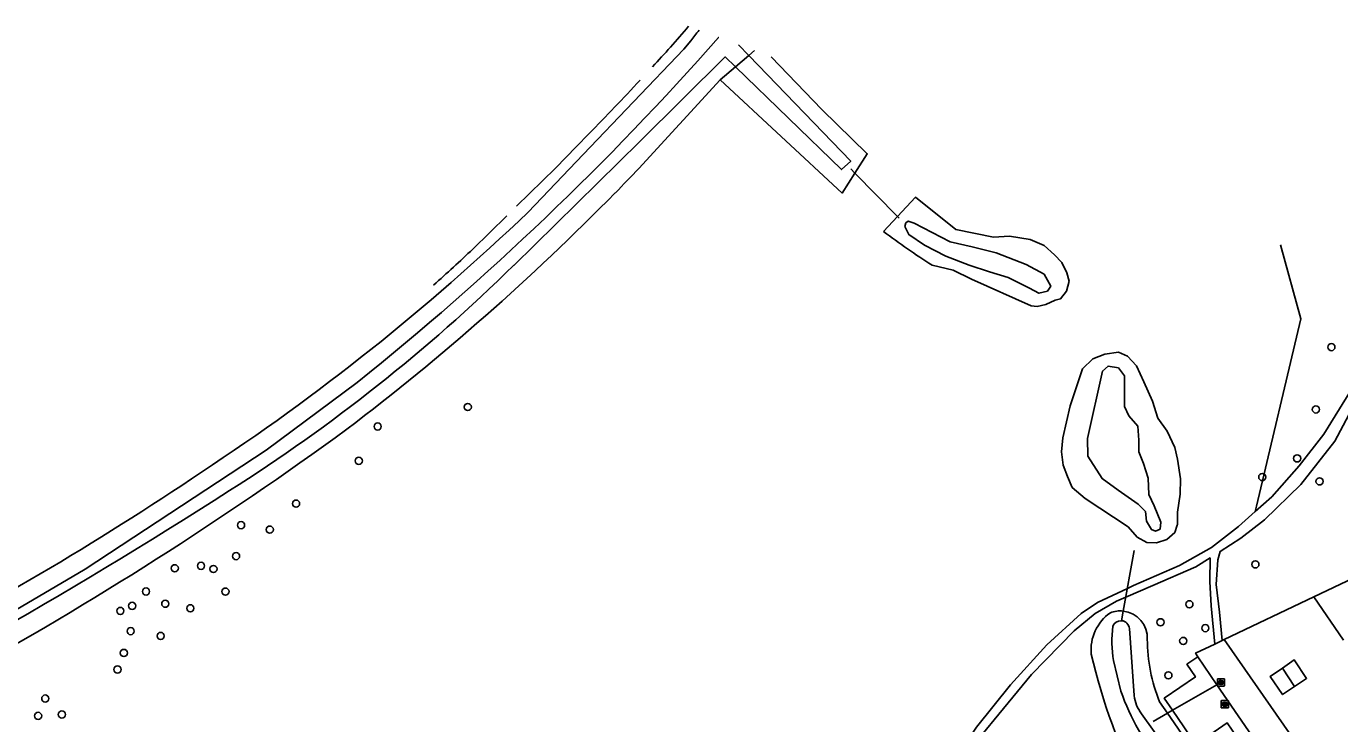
# Model space of a CAD drawing. Extents: x 155275 to 156263, y 382654 to 383635.
# Drawn here: x 155549.6 to 155729.1, y 383539.4 to 383634.7 of the extents above; entities that cross this region are included whole.
import ezdxf

# ---------------------------------------------------------------- set-up
doc = ezdxf.new("R2010")
doc.units = 0
for name, color, linetype in [('IMGEO_Boom', 7, 'Continuous'), ('IMGEO_Duiker', 7, 'Continuous'), ('IMGEO_Fietspad_gesloten', 7, 'Continuous'), ('IMGEO_Gemengd_bos', 7, 'Continuous'), ('IMGEO_Groenvoorziening', 7, 'Continuous'), ('IMGEO_Oever', 7, 'Continuous'), ('IMGEO_Pand', 7, 'Continuous'), ('IMGEO_Parkeervlak_open', 7, 'Continuous'), ('IMGEO_Rijbaan_lokaal_open', 7, 'Continuous'), ('IMGEO_Rioolput', 7, 'Continuous'), ('IMGEO_Sloot', 7, 'Continuous'), ('IMGEO_Voetpad_halfverhard', 7, 'Continuous'), ('IMGEO_Waterloop', 7, 'Continuous')]:
    doc.layers.add(name, color=color, linetype=linetype)

msp = doc.modelspace()

# ---------------------------------------------------------------- linework, layer by layer
at = {"layer": 'IMGEO_Boom'}
for centre in [(155727.95, 383590.87), (155609.91, 383582.69), (155725.83, 383582.36), (155597.59, 383580.03), (155723.27, 383575.67), (155595.01, 383575.34), (155718.5, 383573.12), (155726.33, 383572.53), (155586.44, 383569.49), (155578.92, 383566.55), (155582.85, 383565.94), (155578.24, 383562.32), (155569.86, 383560.66), (155573.45, 383560.99), (155575.15, 383560.56), (155717.56, 383561.19), (155565.93, 383557.48), (155576.79, 383557.47), (155562.42, 383554.83), (155564.04, 383555.52), (155568.56, 383555.81), (155571.99, 383555.19), (155708.54, 383555.74), (155704.59, 383553.28), (155710.72, 383552.48), (155563.83, 383552.07), (155567.93, 383551.41), (155707.7, 383550.73), (155562.9, 383549.09), (155562.03, 383546.83), (155705.67, 383546.03), (155552.16, 383542.86), (155551.18, 383540.49), (155554.43, 383540.68)]:
    msp.add_circle(centre, 0.489, dxfattribs=at)
at = {"layer": 'IMGEO_Duiker'}
for points in [[(155668.87, 383608.5), (155668.66, 383608.72), (155662.82, 383614.65), (155662.26, 383615.21)], [(155699.25, 383553.49), (155699.49, 383554.81), (155701.01, 383563.09)], [(155703.59, 383539.73), (155705.53, 383540.85), (155706.23, 383541.25), (155712.31, 383544.74), (155712.88, 383545.07)]]:
    msp.add_lwpolyline(points, dxfattribs=at)
at = {"layer": 'IMGEO_Fietspad_gesloten'}
for points in [[(155626.46, 383620.02), (155624.78, 383618.29), (155621.89, 383615.3), (155616.57, 383610.11)], [(155615.27, 383608.83), (155610.6, 383604.27)]]:
    msp.add_lwpolyline(points, dxfattribs=at)
for centre, radius, start, end in [((155477.39, 383773.84), 214.08, 318.4563, 319.4653), ((155294.78, 383943.67), 463.43, 317.2636, 317.7141), ((155294.78, 383943.67), 463.43, 315.7018, 316.954), ((155479.2, 383741.97), 190.33, 311.4673, 313.6583)]:
    msp.add_arc(centre, radius, start, end, dxfattribs=at)
at = {"layer": 'IMGEO_Gemengd_bos'}
for points in [[(155651.4, 383630.53), (155658.31, 383623.32), (155664.51, 383617.29), (155662.82, 383614.65), (155661.07, 383611.92), (155644.41, 383627.4)], [(155644.41, 383627.4), (155633.29, 383615.29)], [(155666.73, 383606.67), (155668.66, 383608.72), (155671.12, 383611.35), (155676.6, 383606.94), (155681.78, 383605.88), (155683.96, 383606.03), (155686.76, 383605.57), (155688.71, 383604.75), (155690.09, 383603.47), (155691.11, 383602.43), (155691.81, 383601.04), (155692.13, 383599.87), (155691.75, 383598.52), (155690.93, 383597.49), (155690.19, 383597.28), (155688.94, 383596.68), (155687.74, 383596.43), (155686.9, 383596.51), (155678.74, 383600.14), (155676.25, 383601.38), (155673.37, 383602.07)], [(155717.53, 383568.4), (155717.71, 383569.15), (155723.77, 383594.72), (155721.01, 383604.84)], [(155702.74, 383564.16), (155701.38, 383564.91), (155700.16, 383566.32), (155694.29, 383570.21), (155692.53, 383571.7), (155691.87, 383573.18), (155691.31, 383574.76), (155691.05, 383576.57), (155691.26, 383578.49), (155692.26, 383582.86), (155693.93, 383587.9), (155695.33, 383589.25), (155696.97, 383589.91), (155698.83, 383590.16), (155700.1, 383589.64), (155701.31, 383588.32), (155702.3, 383586.15), (155703.52, 383583.49), (155704.23, 383581.18), (155705.52, 383579.4), (155706.54, 383577.18), (155706.92, 383575.55), (155707.32, 383572.89), (155707.26, 383570.8), (155706.91, 383568.31), (155706.92, 383566.63), (155706.89, 383566.54), (155706.55, 383565.56), (155705.46, 383564.59), (155704.04, 383564.13), (155702.74, 383564.16)]]:
    msp.add_lwpolyline(points, dxfattribs=at)
for centre, radius, start, end in [((155395.9, 383841.82), 328.14, 315.5346, 316.3415), ((155390.19, 383847.35), 336.08, 307.1993, 315.542), ((155727.15, 383686.82), 100.37, 232.9927, 237.6044), ((155300.26, 383981.58), 497.46, 298.8352, 306.1036)]:
    msp.add_arc(centre, radius, start, end, dxfattribs=at)
at = {"layer": 'IMGEO_Groenvoorziening'}
for points in [[(155618.16, 383609.32), (155625.69, 383617.2), (155639.46, 383631.6), (155640.38, 383632.72)], [(155713.31, 383550.93), (155725.56, 383556.77)], [(155712.46, 383530.8), (155705.53, 383540.85), (155704.45, 383542.42)]]:
    msp.add_lwpolyline(points, dxfattribs=at)
for centre, radius, start, end in [((154760.74, 384325.86), 1119.91, 321.76245, 321.8574), ((155402.52, 383834.49), 311.77, 303.2635, 313.7625), ((155338.8, 383921.51), 419.52, 296.8978, 304.0207), ((155701.24, 383549.53), 6.14, 124.7299, 185.6299), ((155699.09, 383551.1), 3.73, 83.7936, 111.1728), ((155699.08, 383551.12), 3.71, 357.513, 83.665), ((155726.28, 383551.09), 23.49, 180.3325, 201.6724), ((155776.9, 383568.09), 83.99, 193.1921, 206.9537)]:
    msp.add_arc(centre, radius, start, end, dxfattribs=at)
at = {"layer": 'IMGEO_Oever'}
for points in [[(155649.1, 383631.38), (155648.33, 383630.73)], [(155646.48, 383629.16), (155644.41, 383627.4)]]:
    msp.add_lwpolyline(points, dxfattribs=at)
at = {"layer": 'IMGEO_Pand'}
for points in [[(155725.56, 383556.77), (155733.71, 383560.61), (155733.83, 383560.44)], [(155729.62, 383550.85), (155725.56, 383556.77)], [(155721.25, 383547.01), (155722.88, 383548.13), (155724.57, 383545.61), (155722.92, 383544.51)], [(155722.92, 383544.51), (155721.27, 383543.41), (155719.58, 383545.87), (155721.25, 383547.01)], [(155722.92, 383544.51), (155721.25, 383547.01)]]:
    msp.add_lwpolyline(points, dxfattribs=at)
at = {"layer": 'IMGEO_Parkeervlak_open'}
msp.add_lwpolyline([(155709.68, 383548.57), (155708.2, 383547.54), (155709.36, 383545.82), (155705.1, 383542.89), (155706.23, 383541.25), (155709.44, 383536.6), (155713.71, 383539.54), (155715.07, 383537.52), (155710.81, 383534.59), (155713.89, 383530.13), (155718.14, 383533.09), (155719.35, 383531.33), (155715.06, 383528.39), (155718.12, 383523.96), (155722.4, 383526.89), (155723.67, 383524.99), (155719.43, 383522.06), (155725.31, 383513.54), (155729.56, 383516.5)], dxfattribs=at)
at = {"layer": 'IMGEO_Rijbaan_lokaal_open'}
for points in [[(155712, 383550.31), (155709.38, 383549.08), (155709.68, 383548.57)], [(155712, 383550.31), (155713.01, 383550.79)], [(155713.01, 383550.79), (155713.31, 383550.93)], [(155770.82, 383467.54), (155726.77, 383531.57), (155713.31, 383550.93)], [(155741.45, 383502.39), (155712.31, 383544.74), (155709.68, 383548.57)]]:
    msp.add_lwpolyline(points, dxfattribs=at)
at = {"layer": 'IMGEO_Rioolput'}
for p, q in [((155712.36, 383544.63), (155712.36, 383545.48)), ((155712.43, 383545.56), (155713.29, 383545.56)), ((155713.29, 383544.56), (155712.43, 383544.56)), ((155712.87, 383544.78), (155712.84, 383544.78)), ((155712.85, 383545.34), (155712.87, 383545.34)), ((155713.36, 383545.48), (155713.36, 383544.63)), ((155712.88, 383541.65), (155712.88, 383542.51)), ((155712.96, 383542.58), (155713.81, 383542.58)), ((155713.37, 383542.36), (155713.4, 383542.36)), ((155713.88, 383542.51), (155713.88, 383541.65)), ((155713.81, 383541.58), (155712.96, 383541.58)), ((155713.39, 383541.8), (155713.37, 383541.8))]:
    msp.add_line(p, q, dxfattribs=at)
for points in [[(155712.36, 383544.63), (155712.36, 383545.48)], [(155712.43, 383545.56), (155713.29, 383545.56)], [(155713.29, 383544.56), (155712.43, 383544.56)], [(155712.95, 383545.25), (155712.7, 383545.26), (155712.7, 383544.86)], [(155712.7, 383544.86), (155712.82, 383544.86), (155712.82, 383545.02), (155712.83, 383545.02)], [(155712.87, 383545.18), (155712.82, 383545.18), (155712.82, 383545.09)], [(155712.82, 383545.09), (155712.87, 383545.09)], [(155712.88, 383544.99), (155712.95, 383544.86), (155713.09, 383544.86), (155713.02, 383544.98)], [(155713.36, 383545.48), (155713.36, 383544.63)], [(155712.88, 383541.65), (155712.88, 383542.51)], [(155712.96, 383542.58), (155713.81, 383542.58)], [(155713.47, 383542.28), (155713.22, 383542.28), (155713.22, 383541.88)], [(155713.22, 383541.88), (155713.34, 383541.88), (155713.34, 383542.04), (155713.36, 383542.04)], [(155713.4, 383542.2), (155713.34, 383542.2), (155713.34, 383542.12)], [(155713.34, 383542.12), (155713.4, 383542.12)], [(155713.4, 383542.01), (155713.47, 383541.88), (155713.61, 383541.88), (155713.55, 383542.01)], [(155713.88, 383542.51), (155713.88, 383541.65)], [(155713.81, 383541.58), (155712.96, 383541.58)]]:
    msp.add_lwpolyline(points, dxfattribs=at)
for centre, radius, start, end in [((155712.44, 383545.48), 0.0765, 91.552, 178.448), ((155712.44, 383545.48), 0.0765, 91.552, 178.448), ((155712.44, 383544.63), 0.0765, 181.552, 268.448), ((155712.44, 383544.63), 0.0765, 181.552, 268.448), ((155712.83, 383544.97), 0.0533, 26.0293, 88.6989), ((155712.88, 383545.08), 0.0964, 77.0061, 93.1865), ((155712.86, 383545.28), 0.19, 274.7715, 282.9687), ((155712.89, 383545.14), 0.0378, 276.6634, 79.6772), ((155712.95, 383545.14), 0.109, 350.3612, 89.416), ((155712.95, 383545.14), 0.112, 277.5842, 350.9817), ((155712.93, 383544.93), 0.108, 29.5134, 73.7905), ((155713.28, 383545.48), 0.0765, 1.552, 88.448), ((155713.28, 383545.48), 0.0765, 1.552, 88.448), ((155713.28, 383544.63), 0.0765, 271.552, 358.448), ((155713.28, 383544.63), 0.0765, 271.552, 358.448), ((155712.96, 383542.5), 0.0765, 91.552, 178.448), ((155712.96, 383542.5), 0.0765, 91.552, 178.448), ((155713.35, 383541.99), 0.0533, 26.0293, 88.6989), ((155713.4, 383542.1), 0.0964, 77.0061, 93.1865), ((155713.38, 383542.31), 0.19, 274.7715, 282.9687), ((155713.42, 383542.16), 0.0378, 276.6634, 79.6772), ((155713.47, 383542.17), 0.109, 350.3612, 89.416), ((155713.47, 383542.17), 0.112, 277.5842, 350.9817), ((155713.45, 383541.95), 0.108, 29.5134, 73.7905), ((155713.81, 383542.5), 0.0765, 1.552, 88.448), ((155713.81, 383542.5), 0.0765, 1.552, 88.448), ((155712.96, 383541.65), 0.0765, 181.552, 268.448), ((155712.96, 383541.65), 0.0765, 181.552, 268.448), ((155713.81, 383541.65), 0.0765, 271.552, 358.448), ((155713.81, 383541.65), 0.0765, 271.552, 358.448)]:
    msp.add_arc(centre, radius, start, end, dxfattribs=at)
for centre, major_axis, ratio, start_param, end_param in [((155712.85, 383545.06), (-0.387, 0.002), 0.722429, 4.712389, 7.853982), ((155712.87, 383545.06), (-0.39, 0.002), 0.717154, 1.570796, 4.712389), ((155713.37, 383542.08), (-0.387, 0.002), 0.722429, 4.712389, 7.853982), ((155713.39, 383542.08), (-0.39, 0.002), 0.717154, 1.570796, 4.712389)]:
    msp.add_ellipse(centre, major_axis=major_axis, ratio=ratio, start_param=start_param, end_param=end_param, dxfattribs=at)
at = {"layer": 'IMGEO_Sloot'}
for points in [[(155646.92, 383632.19), (155648.33, 383630.73)], [(155616.2, 383602.04), (155633.43, 383618.95), (155645.07, 383630.53), (155646.48, 383629.16)], [(155648.33, 383630.73), (155662.25, 383616.29), (155661.01, 383615.13), (155646.48, 383629.16)], [(155646.48, 383629.16), (155648.33, 383630.73)], [(155594.81, 383586.05), (155582.35, 383576.78), (155557.63, 383560.55), (155538.52, 383549.35), (155508.44, 383534.22), (155500.3, 383530.43), (155496.83, 383528.84), (155486.52, 383523.08), (155485.73, 383522.72), (155485.12, 383522.09), (155484.44, 383521.37), (155482.27, 383520.46), (155482.68, 383519.14), (155484.23, 383519.63), (155483.73, 383518.57), (155483.49, 383517.77)]]:
    msp.add_lwpolyline(points, dxfattribs=at)
for centre, radius, start, end in [((155348.77, 383893.32), 393.63, 308.6858, 318.6302), ((155344.2, 383897.31), 399.7, 318.6344, 318.6399), ((155452.15, 383769.15), 234.16, 302.3172, 314.4707), ((155184.17, 384185.22), 729.06, 296.3848, 302.63507)]:
    msp.add_arc(centre, radius, start, end, dxfattribs=at)
at = {"layer": 'IMGEO_Voetpad_halfverhard'}
for points in [[(155713.01, 383550.79), (155712.64, 383554.67), (155712.2, 383558.44), (155712.45, 383561.82), (155712.75, 383562.97), (155715.55, 383564.77), (155718.82, 383567.29), (155723.78, 383572.11), (155728.42, 383578.03), (155739.14, 383598.15)], [(155737.88, 383598.62), (155731.56, 383586.48), (155726.9, 383578.98), (155723.54, 383574.64), (155719.82, 383570.44), (155717.53, 383568.4)], [(155676.25, 383534.54), (155677.37, 383535.86), (155679.44, 383538.94), (155684.08, 383544.71), (155689.05, 383550.18), (155693.75, 383554.48), (155695.98, 383555.96), (155700.06, 383557.9), (155700.91, 383558.31), (155707.19, 383561.04), (155711.55, 383563.51), (155715.26, 383566.38), (155717.53, 383568.4)], [(155679.86, 383534.47), (155679.26, 383536.53), (155680.16, 383537.89), (155682.49, 383540.74), (155686.97, 383546.13), (155692.81, 383552.1), (155695.66, 383554.5), (155698.59, 383556.16), (155699.84, 383556.69), (155703.55, 383558.3), (155709.44, 383560.85), (155711.36, 383562.08), (155711.32, 383558.86), (155711.5, 383555.54), (155712, 383550.31)]]:
    msp.add_lwpolyline(points, dxfattribs=at)
at = {"layer": 'IMGEO_Waterloop'}
for points in [[(155670.9, 383607.8), (155675.86, 383605.25), (155678.86, 383604.56), (155682.15, 383603.77), (155686.21, 383602.17), (155688.68, 383600.82), (155689.58, 383599.18), (155689.13, 383598.52), (155687.98, 383598.23), (155686.67, 383598.93), (155683.79, 383600.37), (155681.2, 383601.15), (155678.45, 383602.05), (155675.25, 383603.32), (155672.33, 383604.8), (155670.2, 383606.24), (155669.66, 383607.35), (155669.79, 383607.83), (155670.12, 383608.09), (155670.9, 383607.8)], [(155696.65, 383587.59), (155697.43, 383588.28), (155698.83, 383588.04), (155699.65, 383586.93), (155699.65, 383584.63), (155699.69, 383582.74), (155700.27, 383581.47), (155701.5, 383580.07), (155701.62, 383578.14), (155701.62, 383576.58), (155702.28, 383574.98), (155702.9, 383572.97), (155703.02, 383570.75), (155703.72, 383569.19), (155704.62, 383566.97), (155704.54, 383566.02), (155703.92, 383565.74), (155703.35, 383565.94), (155702.69, 383567.09), (155702.53, 383568.41), (155701.54, 383569.43), (155698.79, 383571.32), (155696.61, 383572.92), (155694.68, 383575.96), (155694.6, 383578.39), (155696.65, 383587.59)], [(155700.35, 383552.41), (155700.97, 383543.26)], [(155699.18, 383543.86), (155698.15, 383548.04)], [(155701.98, 383540.77), (155708.94, 383531.1)]]:
    msp.add_lwpolyline(points, dxfattribs=at)
for centre, radius, start, end in [((155699.17, 383552.32), 1.17, 86.2117, 159.1403), ((155699.18, 383552.32), 1.17, 4.2796, 86.3524), ((155715.05, 383550.65), 17.1, 172.9849, 188.7723), ((155728.19, 383553.92), 30.7, 199.1312, 220.7365), ((155706.24, 383543.94), 5.3, 187.2879, 216.6708)]:
    msp.add_arc(centre, radius, start, end, dxfattribs=at)

doc.saveas('drawing.dxf')
